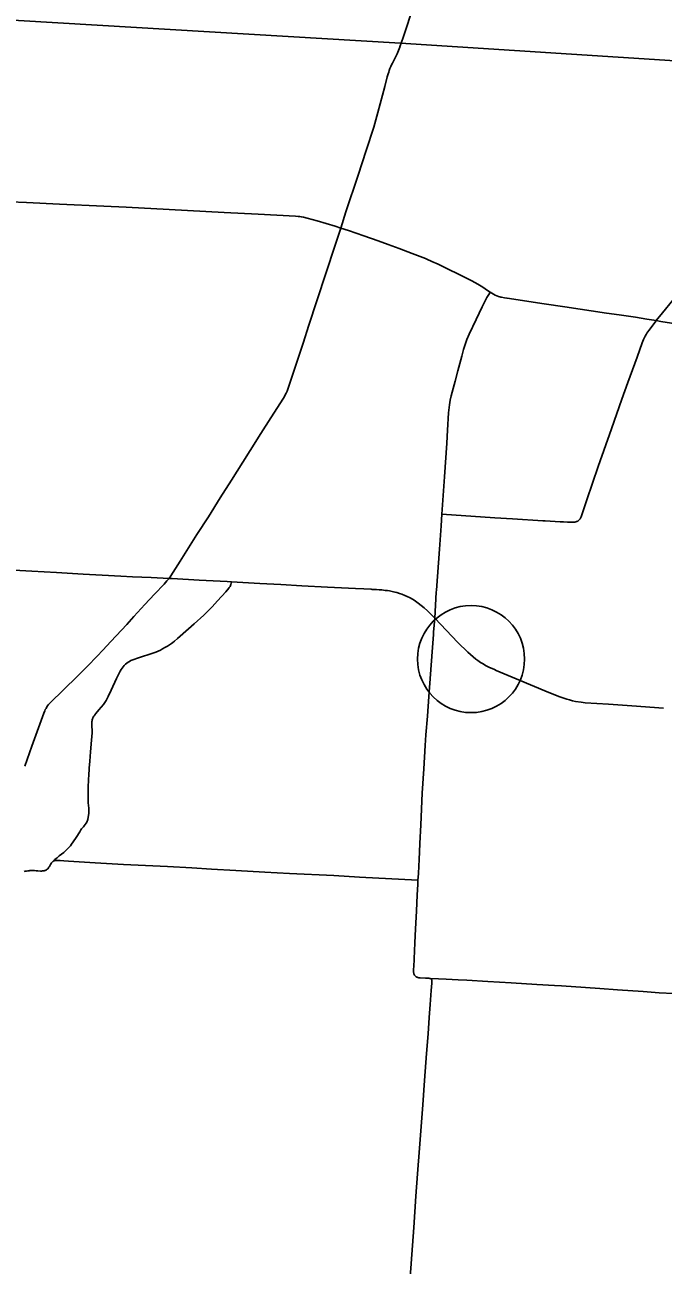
# Model space of a CAD drawing. Extents: x 1813937 to 1948437, y 826606 to 1022856.
# Drawn here: x 1864627 to 1873573, y 867056 to 884433 of the extents above; entities that cross this region are included whole.
import ezdxf

# ---------------------------------------------------------------- set-up
doc = ezdxf.new("R2010")
doc.units = 0
for name, color, linetype in [('Default', 7, 'Continuous'), ('GM_X_County_Road', 7, 'Continuous'), ('GM_X_State_Route', 7, 'Continuous'), ('GM_X_Township', 7, 'Continuous'), ('GM_X_Township_Road', 7, 'Continuous')]:
    doc.layers.add(name, color=color, linetype=linetype)

msp = doc.modelspace()

# ---------------------------------------------------------------- linework, layer by layer
at = {"layer": 'Default'}
msp.add_circle((1870881, 875547), 750, dxfattribs=at)
at = {"layer": 'GM_X_County_Road'}
for points in [[(1869883, 884123), (1869930, 884257), (1870077, 884709), (1870220, 885146), (1870329, 885473), (1870488, 885938), (1870581, 886218), (1870836, 886981), (1870998, 887462), (1871038, 887583)], [(1869055, 881586), (1869128, 881814), (1869298, 882328), (1869410, 882671), (1869517, 882998), (1869576, 883203), (1869673, 883568), (1869707, 883702), (1869716, 883732), (1869720, 883746), (1869727, 883770), (1869734, 883791), (1869744, 883819), (1869756, 883848), (1869765, 883870), (1869778, 883895), (1869843, 884028), (1869863, 884071), (1869881, 884118), (1869883, 884123)], [(1866649, 876676), (1866673, 876713), (1866803, 876919), (1867040, 877293), (1867199, 877542), (1867365, 877805), (1867523, 878055), (1867681, 878305), (1867786, 878471), (1867936, 878706), (1868077, 878927), (1868253, 879204), (1868289, 879272), (1868302, 879298), (1868309, 879316), (1868322, 879354), (1868390, 879553), (1868526, 879975), (1868609, 880223), (1868720, 880567), (1868977, 881346), (1869055, 881586)], [(1873476, 880289), (1873563, 880397), (1873708, 880574)], [(1871921, 877483), (1872131, 877470), (1872174, 877468), (1872233, 877465), (1872280, 877463), (1872303, 877463), (1872317, 877465), (1872335, 877467), (1872349, 877470), (1872357, 877473), (1872363, 877475), (1872375, 877480), (1872384, 877485), (1872391, 877491), (1872397, 877496), (1872402, 877501), (1872407, 877507), (1872411, 877513), (1872416, 877522), (1872420, 877529), (1872423, 877538), (1872454, 877624), (1872504, 877780), (1872664, 878246), (1872847, 878772), (1872995, 879190), (1873079, 879421), (1873208, 879775), (1873280, 879976), (1873299, 880025), (1873312, 880052), (1873322, 880073), (1873335, 880096), (1873346, 880114), (1873371, 880151), (1873460, 880269), (1873476, 880289)], [(1870394, 876484), (1870396, 876514), (1870437, 877087), (1870460, 877414), (1870472, 877577)], [(1870472, 877577), (1871214, 877526), (1871460, 877510), (1871886, 877485), (1871921, 877483)], [(1864625, 874049), (1864725, 874327), (1864892, 874790), (1864906, 874822), (1864914, 874839), (1864924, 874857), (1864935, 874876), (1864947, 874892), (1864960, 874910), (1864978, 874931), (1865366, 875308), (1865505, 875448), (1865642, 875589), (1865721, 875672), (1865832, 875793), (1866055, 876033), (1866155, 876142), (1866311, 876310), (1866444, 876455), (1866580, 876598), (1866619, 876641), (1866649, 876676)], [(1870371, 876121), (1870394, 876484)], [(1870356, 875926), (1870371, 876121)], [(1870137, 872450), (1870143, 872537), (1870149, 872651), (1870154, 872733), (1870164, 872962), (1870176, 873224), (1870197, 873667), (1870218, 874011), (1870238, 874338), (1870248, 874486), (1870268, 874747), (1870291, 875025), (1870337, 875647), (1870354, 875892), (1870356, 875926)], [(1870298, 871074), (1870294, 871075), (1870289, 871076), (1870285, 871076), (1870282, 871076), (1870275, 871077), (1870264, 871078), (1870241, 871078), (1870169, 871081), (1870146, 871083), (1870141, 871084), (1870133, 871086), (1870126, 871089), (1870119, 871092), (1870112, 871096), (1870105, 871102), (1870098, 871108), (1870093, 871114), (1870089, 871121), (1870084, 871129), (1870081, 871137), (1870078, 871146), (1870077, 871153), (1870076, 871158), (1870076, 871164), (1870075, 871170), (1870075, 871179), (1870076, 871207), (1870077, 871235), (1870095, 871573), (1870103, 871769), (1870115, 872014), (1870126, 872244), (1870134, 872391), (1870137, 872450)], [(1870002, 866568), (1870050, 867206), (1870077, 867582), (1870109, 868024), (1870132, 868335), (1870159, 868695), (1870204, 869301), (1870230, 869644), (1870258, 870020), (1870278, 870299), (1870295, 870528), (1870307, 870708), (1870323, 870904), (1870331, 871007), (1870332, 871017), (1870333, 871028), (1870333, 871032), (1870333, 871037), (1870333, 871040), (1870332, 871044), (1870332, 871045), (1870332, 871048), (1870331, 871050), (1870330, 871053), (1870329, 871055), (1870327, 871058), (1870326, 871060), (1870325, 871061), (1870323, 871063), (1870321, 871064), (1870319, 871066), (1870317, 871067), (1870315, 871068), (1870313, 871069), (1870310, 871070), (1870308, 871071), (1870298, 871074)], [(1870298, 871074), (1870424, 871069), (1870533, 871063), (1870699, 871054), (1870822, 871047), (1871116, 871029), (1871443, 871010), (1871803, 870988), (1872048, 870973), (1872150, 870968), (1872485, 870945), (1872686, 870930), (1872931, 870913), (1873291, 870888), (1873519, 870873), (1873716, 870860), (1874091, 870831), (1874402, 870810), (1874516, 870803)]]:
    msp.add_lwpolyline(points, dxfattribs=at)
at = {"layer": 'GM_X_State_Route'}
for points in [[(1864301, 876803), (1864727, 876779), (1865071, 876758), (1865447, 876737), (1865710, 876723), (1865972, 876709), (1866135, 876700), (1866397, 876688), (1866649, 876676), (1866692, 876674), (1867069, 876653), (1867265, 876642), (1867462, 876632), (1867524, 876628), (1867920, 876607), (1868215, 876590), (1868509, 876574), (1868869, 876554), (1869263, 876537), (1869379, 876530), (1869479, 876525)], [(1869479, 876525), (1869494, 876524), (1869554, 876521), (1869592, 876518), (1869632, 876515), (1869677, 876510), (1869710, 876506), (1869740, 876501), (1869774, 876495), (1869814, 876486), (1869841, 876479), (1869876, 876468), (1869909, 876455), (1869952, 876438), (1869985, 876424), (1870026, 876403), (1870082, 876371), (1870138, 876332), (1870183, 876298), (1870223, 876264), (1870270, 876221), (1870344, 876149), (1870371, 876121), (1870695, 875781), (1870834, 875642), (1870908, 875577), (1870947, 875546), (1870974, 875527), (1871014, 875500), (1871043, 875483), (1871094, 875454), (1871130, 875435), (1871207, 875399)], [(1871207, 875399), (1871234, 875386), (1871567, 875248), (1871916, 875103), (1872113, 875023), (1872222, 874985), (1872258, 874974), (1872301, 874963), (1872346, 874954), (1872425, 874943), (1872480, 874936), (1872808, 874915), (1873135, 874891), (1873577, 874861)]]:
    msp.add_lwpolyline(points, dxfattribs=at)
at = {"layer": 'GM_X_Township'}
msp.add_lwpolyline([(1850147, 879854), (1850364, 882693), (1850523, 884772), (1850567, 885340), (1853740, 885139), (1854805, 885081), (1854864, 885092), (1854977, 885091), (1857606, 884909), (1869894, 884174), (1875339, 883824)], dxfattribs=at)
at = {"layer": 'GM_X_Township_Road'}
for points in [[(1864422, 881951), (1864652, 881943), (1865111, 881920), (1865733, 881891), (1866045, 881878), (1866651, 881845), (1867421, 881803), (1867896, 881778), (1868420, 881752), (1868457, 881749), (1868479, 881746), (1868502, 881743), (1868534, 881737), (1868582, 881726), (1868724, 881687), (1868976, 881612), (1869055, 881586)], [(1869055, 881586), (1869163, 881552), (1869379, 881475), (1869580, 881404), (1869719, 881354), (1869872, 881298), (1870057, 881229), (1870242, 881160), (1870263, 881150), (1870331, 881119), (1870421, 881079), (1870523, 881027), (1870744, 880920), (1870890, 880847), (1870977, 880801), (1871046, 880756), (1871111, 880712), (1871148, 880687)], [(1870472, 877577), (1870484, 877773), (1870508, 878099), (1870539, 878573), (1870551, 878752), (1870566, 878996), (1870579, 879109), (1870589, 879173), (1870602, 879237), (1870656, 879442), (1870694, 879585), (1870750, 879790), (1870777, 879884), (1870823, 880023), (1870854, 880099), (1870951, 880304), (1871035, 880481), (1871079, 880568), (1871103, 880611), (1871128, 880653), (1871148, 880687)], [(1871148, 880687), (1871197, 880658), (1871219, 880647), (1871241, 880637), (1871266, 880628), (1871283, 880621), (1871297, 880617), (1871307, 880615), (1871351, 880607), (1871386, 880601), (1871903, 880526), (1872195, 880483), (1872779, 880395), (1872957, 880370), (1873184, 880336), (1873346, 880309), (1873476, 880289)], [(1873476, 880289), (1873540, 880278), (1873961, 880210), (1874333, 880147), (1874819, 880066), (1875101, 880019)], [(1865034, 872721), (1865040, 872728), (1865044, 872733), (1865049, 872737), (1865066, 872753), (1865079, 872764), (1865093, 872777), (1865109, 872789), (1865174, 872839), (1865198, 872860), (1865222, 872884), (1865243, 872907), (1865265, 872933), (1865283, 872954), (1865305, 872985), (1865345, 873049), (1865397, 873128), (1865414, 873153), (1865423, 873167), (1865435, 873183), (1865448, 873199), (1865458, 873210), (1865472, 873228), (1865486, 873249), (1865495, 873263), (1865499, 873274), (1865504, 873285), (1865509, 873301), (1865516, 873333), (1865523, 873382), (1865524, 873405), (1865525, 873436), (1865523, 873458), (1865517, 873534), (1865516, 873549), (1865515, 873562), (1865514, 873600), (1865515, 873660), (1865517, 873775), (1865519, 873832), (1865520, 873872), (1865522, 873911), (1865529, 874019), (1865537, 874117), (1865549, 874248), (1865562, 874410), (1865569, 874512), (1865570, 874536), (1865569, 874565), (1865568, 874590), (1865566, 874639), (1865566, 874653), (1865567, 874665), (1865568, 874674), (1865569, 874684), (1865572, 874694), (1865576, 874708), (1865579, 874716), (1865582, 874724), (1865586, 874732), (1865594, 874745), (1865602, 874756), (1865610, 874768), (1865621, 874783), (1865665, 874836), (1865728, 874912), (1865765, 874966), (1865782, 874994), (1865797, 875023), (1865839, 875112), (1865912, 875277), (1865964, 875379), (1865978, 875401), (1865990, 875420), (1866007, 875440), (1866021, 875457), (1866038, 875474), (1866057, 875490), (1866075, 875503), (1866093, 875513), (1866114, 875525), (1866142, 875538), (1866218, 875566), (1866421, 875631), (1866465, 875646), (1866498, 875660), (1866528, 875674), (1866557, 875689), (1866590, 875707), (1866628, 875729), (1866681, 875764), (1866701, 875779), (1866726, 875799), (1866767, 875836), (1866804, 875870), (1867002, 876042), (1867135, 876164), (1867251, 876280), (1867329, 876364), (1867444, 876491), (1867485, 876539), (1867492, 876548), (1867499, 876559), (1867503, 876566), (1867508, 876579), (1867513, 876592), (1867519, 876609), (1867524, 876628)], [(1864616, 872570), (1864634, 872574), (1864650, 872577), (1864668, 872579), (1864687, 872581), (1864699, 872583), (1864713, 872583), (1864730, 872584), (1864745, 872584), (1864762, 872583), (1864785, 872582), (1864810, 872580), (1864847, 872578), (1864859, 872578), (1864877, 872579), (1864890, 872580), (1864899, 872582), (1864906, 872583), (1864915, 872586), (1864922, 872590), (1864929, 872593), (1864936, 872598), (1864942, 872603), (1864949, 872610), (1864959, 872622), (1864964, 872630), (1864971, 872641), (1864981, 872658), (1864988, 872670), (1864996, 872683), (1865003, 872693), (1865010, 872701), (1865016, 872707), (1865020, 872711), (1865023, 872713), (1865029, 872718), (1865034, 872721)], [(1865034, 872721), (1865039, 872722), (1865048, 872723), (1865057, 872724), (1865063, 872724), (1865074, 872724), (1865121, 872723), (1865174, 872719), (1865240, 872715), (1865615, 872691), (1866008, 872671), (1866318, 872656), (1866625, 872639), (1866969, 872621), (1867244, 872605), (1867583, 872585), (1867992, 872562), (1868336, 872544), (1868958, 872513), (1869318, 872493), (1870137, 872450)]]:
    msp.add_lwpolyline(points, dxfattribs=at)

doc.saveas('drawing.dxf')
